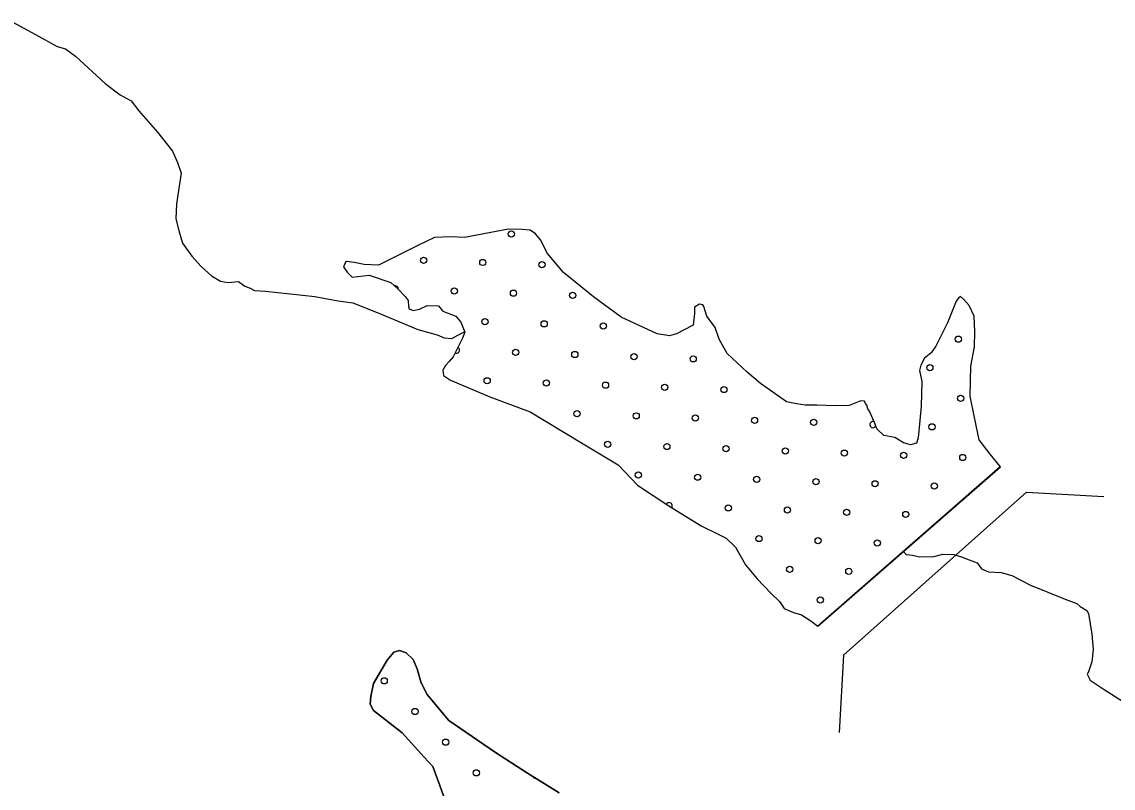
# Model space of a CAD drawing. Extents: x 1551132 to 1791609, y 378168 to 563823.
# Drawn here: x 1608812 to 1612530, y 506524 to 509135 of the extents above; entities that cross this region are included whole.
import ezdxf

# ---------------------------------------------------------------- set-up
doc = ezdxf.new("R2010")
doc.units = 0
for name, color, linetype in [('DESIGN - SCRATCH - User 1', 7, 'Continuous'), ('DESIGN - TRAFFIC CONTROL PERMANENT - Pavement Marking Text', 7, 'Continuous'), ('DESIGN - TRANSPORTATION - Edge of Traveled Way', 7, 'Continuous'), ('DESIGN - TRANSPORTATION - Text', 7, 'Continuous')]:
    doc.layers.add(name, color=color, linetype=linetype)

msp = doc.modelspace()

# ---------------------------------------------------------------- linework, layer by layer
at = {"layer": 'DESIGN - SCRATCH - User 1'}
for points in [[(1611524.293, 507075.433), (1612146.062, 507619.098), (1612110.972, 507661.882), (1612074.006, 507710.717), (1612057.581, 507787.177), (1612043.065, 507859.587), (1612045.14, 507961.707), (1612058.456, 508027.533), (1612059.515, 508079.601), (1612056.573, 508131.744), (1612039.332, 508168.154), (1612021.774, 508188.546), (1612009.991, 508198.796), (1612003.883, 508192.913), (1611995.691, 508183.071), (1611966.234, 508109.552), (1611943.334, 508063.951), (1611926.668, 508030.242), (1611910.21, 508006.541), (1611887.877, 507988.966), (1611875.411, 507965.182), (1611871.052, 507947.248), (1611878.269, 507909.038), (1611876.56, 507824.936), (1611871.594, 507776.96), (1611866.386, 507716.975), (1611860.027, 507699.075), (1611839.936, 507693.483), (1611816.095, 507699.975), (1611786.513, 507718.617), (1611748.697, 507725.4), (1611725.181, 507747.918), (1611719.514, 507764.06), (1611700.44, 507808.519), (1611694.615, 507816.653), (1611690.865, 507828.745), (1611686.99, 507834.836), (1611683.157, 507842.928), (1611671.182, 507843.17), (1611630.916, 507827.97), (1611584.951, 507826.911), (1611521.052, 507828.219), (1611481.12, 507829.036), (1611451.254, 507833.653), (1611417.43, 507840.361), (1611389.839, 507858.954), (1611328.79, 507902.271), (1611283.633, 507941.256), (1611215.01, 508004.766), (1611188.027, 508053.392), (1611174.861, 508093.726), (1611145.686, 508132.385), (1611136.345, 508164.628), (1611132.478, 508170.72), (1611120.537, 508172.961), (1611104.362, 508163.278), (1611103.912, 508141.252), (1611099.104, 508101.285), (1611066.796, 508083.926), (1611042.589, 508072.401), (1611018.464, 508064.884), (1610976.657, 508071.75), (1610853.951, 508128.352), (1610759.487, 508198.395), (1610657.281, 508280.614), (1610602.666, 508345.841), (1610579.641, 508392.383), (1610562.075, 508412.776), (1610544.351, 508425.159), (1610516.435, 508427.734), (1610470.511, 508428.676), (1610320.097, 508399.709), (1610274.215, 508402.65), (1610218.225, 508399.792), (1610161.743, 508372.908), (1610027.596, 508306.314), (1609978.655, 508308.548), (1609944.84, 508315.256), (1609918.915, 508317.789), (1609914.882, 508315.864), (1609908.565, 508299.972), (1609920.182, 508281.705), (1609937.831, 508265.313), (1609995.897, 508272.138), (1610069.295, 508246.596), (1610094.803, 508224.037), (1610118.277, 508199.52), (1610127.977, 508185.295), (1610129.569, 508165.236), (1610131.402, 508157.185), (1610145.26, 508150.894), (1610167.343, 508156.444), (1610193.55, 508167.927), (1610231.483, 508167.152), (1610247.091, 508148.802), (1610290.698, 508131.885), (1610308.264, 508111.493), (1610321.547, 508077.167), (1610313.156, 508057.308), (1610281.906, 507993.84), (1610267.607, 507978.114)], [(1610267.607, 507978.114), (1610255.34, 507964.339), (1610247.024, 507948.488), (1610248.657, 507930.421), (1610272.298, 507913.913), (1610406.978, 507857.07), (1610543.784, 507806.185), (1610719.421, 507700.424), (1610843.76, 507625.764), (1610910.266, 507556.287), (1611016.714, 507486.002), (1611127.195, 507417.634), (1611182.577, 507390.45), (1611211.426, 507375.624), (1611243.583, 507345.132), (1611278.308, 507284.322), (1611317.307, 507237.454), (1611364.255, 507188.411), (1611393.638, 507159.769), (1611409.988, 507135.385), (1611440.829, 507122.743), (1611468.62, 507114.159), (1611500.161, 507093.484), (1611524.293, 507075.433)], [(1610261.498, 506462.1), (1610236.265, 506532.552), (1610212.957, 506596.962), (1610183.283, 506629.379), (1610108.11, 506712.431), (1610010.82, 506787.717), (1609999.054, 506809.901), (1610001.354, 506835.935), (1610009.862, 506879.936), (1610056.828, 506959.579), (1610079.177, 506987.38), (1610099.269, 506993.164), (1610121.21, 506984.897), (1610144.992, 506962.571), (1610158.65, 506930.345), (1610172.167, 506886.086), (1610191.716, 506843.768), (1610266.814, 506754.708), (1610425.802, 506644.63), (1610535.175, 506575.22), (1610642.564, 506507.843)]]:
    msp.add_lwpolyline(points, dxfattribs=at)
at = {"layer": 'DESIGN - TRAFFIC CONTROL PERMANENT - Pavement Marking Text'}
for centre in [(1610479.784, 508412.093), (1610479.784, 508412.093), (1610181.102, 508322.488), (1610181.102, 508322.488), (1610382.712, 508315.021), (1610382.712, 508315.021), (1610584.323, 508307.554), (1610584.323, 508307.554), (1610285.641, 508217.949), (1610285.641, 508217.949), (1610487.251, 508210.482), (1610487.251, 508210.482), (1610688.861, 508203.015), (1610688.861, 508203.015), (1610390.179, 508113.411), (1610390.179, 508113.411), (1610591.79, 508105.944), (1610591.79, 508105.944), (1610793.4, 508098.477), (1610793.4, 508098.477), (1612003.062, 508053.674), (1612003.062, 508053.674), (1610494.718, 508008.872), (1610494.718, 508008.872), (1610696.328, 508001.405), (1610696.328, 508001.405), (1610897.939, 507993.938), (1610897.939, 507993.938), (1611099.549, 507986.471), (1611099.549, 507986.471), (1611905.99, 507956.603), (1611905.99, 507956.603), (1610397.646, 507911.8), (1610397.646, 507911.8), (1610599.257, 507904.333), (1610599.257, 507904.333), (1610800.867, 507896.866), (1610800.867, 507896.866), (1611002.477, 507889.399), (1611002.477, 507889.399), (1611204.087, 507881.932), (1611204.087, 507881.932), (1612010.529, 507852.064), (1612010.529, 507852.064), (1610703.795, 507799.795), (1610703.795, 507799.795), (1610905.406, 507792.328), (1610905.406, 507792.328), (1611107.016, 507784.861), (1611107.016, 507784.861), (1611308.626, 507777.394), (1611308.626, 507777.394), (1611510.236, 507769.927), (1611510.236, 507769.927), (1611913.457, 507754.992), (1611913.457, 507754.992), (1610808.334, 507695.256), (1610808.334, 507695.256), (1611009.944, 507687.789), (1611009.944, 507687.789), (1611211.555, 507680.322), (1611211.555, 507680.322), (1611413.165, 507672.855), (1611413.165, 507672.855), (1611614.775, 507665.388), (1611614.775, 507665.388), (1611816.385, 507657.921), (1611816.385, 507657.921), (1612017.996, 507650.454), (1612017.996, 507650.454), (1610912.873, 507590.717), (1610912.873, 507590.717), (1611114.483, 507583.25), (1611114.483, 507583.25), (1611316.093, 507575.783), (1611316.093, 507575.783), (1611517.703, 507568.316), (1611517.703, 507568.316), (1611719.314, 507560.849), (1611719.314, 507560.849), (1611920.924, 507553.382), (1611920.924, 507553.382), (1611219.022, 507478.712), (1611219.022, 507478.712), (1611420.632, 507471.245), (1611420.632, 507471.245), (1611622.242, 507463.778), (1611622.242, 507463.778), (1611823.852, 507456.311), (1611823.852, 507456.311), (1611323.56, 507374.173), (1611323.56, 507374.173), (1611525.171, 507366.706), (1611525.171, 507366.706), (1611726.781, 507359.239), (1611726.781, 507359.239), (1611428.099, 507269.634), (1611428.099, 507269.634), (1611629.709, 507262.167), (1611629.709, 507262.167), (1611532.638, 507165.096), (1611532.638, 507165.096), (1610046.916, 506889.393), (1610046.916, 506889.393), (1610151.455, 506784.855), (1610151.455, 506784.855), (1610255.993, 506680.316), (1610255.993, 506680.316), (1610360.532, 506575.777), (1610360.532, 506575.777)]:
    msp.add_circle(centre, 10.56, dxfattribs=at)
for centre, start, end in [((1610084.03, 508225.416), 353.818743, 103.202861), ((1610293.108, 508016.339), 243.183327, 64.387791), ((1611711.847, 507762.459), 66.584154, 336.675839), ((1611017.411, 507486.179), 325.442703, 149.450069), ((1610562.142, 506568.31), 201.308391, 274.482415)]:
    msp.add_arc(centre, 10.56, start, end, dxfattribs=at)
at = {"layer": 'DESIGN - TRANSPORTATION - Edge of Traveled Way'}
for p, q in [((1612145.562, 507618.648), (1611524.293, 507075.433)), ((1612235.169, 507532.679), (1611612.158, 506976.931)), ((1612235.169, 507532.679), (1612498.762, 507517.629)), ((1611612.158, 506976.931), (1611597.116, 506713.332))]:
    msp.add_line(p, q, dxfattribs=at)
at = {"layer": 'DESIGN - TRANSPORTATION - Text'}
for points in [[(1608779.584, 509135.143), (1608859.216, 509092.134), (1608932.856, 509051.199), (1608960.805, 509042.858), (1608994.571, 509018.415), (1609095.668, 508925.046), (1609147.3, 508886.37), (1609185.125, 508865.887), (1609210.774, 508831.519), (1609274.039, 508758.625), (1609325.379, 508693.891), (1609342.971, 508655.606), (1609354.579, 508619.389), (1609348.071, 508575.362), (1609339.387, 508515.328), (1609336.787, 508463.235), (1609348.304, 508419.008), (1609359.895, 508380.782), (1609391.436, 508336.323), (1609423.094, 508301.88), (1609458.776, 508269.396), (1609488.609, 508251.013), (1609514.6, 508246.704), (1609550.691, 508250.304), (1609572.54, 508234.012), (1609590.498, 508227.795), (1609604.423, 508219.62), (1609642.447, 508217.178), (1609810.484, 508199.211), (1609890.432, 508184.261), (1609940.431, 508177.669), (1610028.163, 508142.585), (1610161.726, 508086.934), (1610227.608, 508068.133), (1610251.524, 508057.833), (1610277.54, 508055.533), (1610297.698, 508067.325), (1610320.797, 508079.1)], [(1611524.293, 507075.433), (1612146.062, 507619.098), (1612110.972, 507661.882), (1612074.006, 507710.717), (1612057.581, 507787.177), (1612043.065, 507859.587), (1612045.14, 507961.707), (1612058.456, 508027.533), (1612059.515, 508079.601), (1612056.573, 508131.744), (1612039.332, 508168.154), (1612021.774, 508188.546), (1612009.991, 508198.796), (1612003.883, 508192.913), (1611995.691, 508183.071), (1611966.234, 508109.552), (1611943.334, 508063.951), (1611926.668, 508030.242), (1611910.21, 508006.541), (1611887.877, 507988.966), (1611875.411, 507965.182), (1611871.052, 507947.248), (1611878.269, 507909.038), (1611876.56, 507824.936), (1611871.594, 507776.96), (1611866.386, 507716.975), (1611860.027, 507699.075), (1611839.936, 507693.483), (1611816.095, 507699.975), (1611786.513, 507718.617), (1611748.697, 507725.4), (1611725.181, 507747.918), (1611719.514, 507764.06), (1611700.44, 507808.519), (1611694.615, 507816.653), (1611690.865, 507828.745), (1611686.99, 507834.836), (1611683.157, 507842.928), (1611671.182, 507843.17), (1611630.916, 507827.97), (1611584.951, 507826.911), (1611521.052, 507828.219), (1611481.12, 507829.036), (1611451.254, 507833.653), (1611417.43, 507840.361), (1611389.839, 507858.954), (1611328.79, 507902.271), (1611283.633, 507941.256), (1611215.01, 508004.766), (1611188.027, 508053.392), (1611174.861, 508093.726), (1611145.686, 508132.385), (1611136.345, 508164.628), (1611132.478, 508170.72), (1611120.537, 508172.961), (1611104.362, 508163.278), (1611103.912, 508141.252), (1611099.104, 508101.285), (1611066.796, 508083.926), (1611042.589, 508072.401), (1611018.464, 508064.884), (1610976.657, 508071.75), (1610853.951, 508128.352), (1610759.487, 508198.395), (1610657.281, 508280.614), (1610602.666, 508345.841), (1610579.641, 508392.383), (1610562.075, 508412.776), (1610544.351, 508425.159), (1610516.435, 508427.734), (1610470.511, 508428.676), (1610320.097, 508399.709), (1610274.215, 508402.65), (1610218.225, 508399.792), (1610161.743, 508372.908), (1610027.596, 508306.314), (1609978.655, 508308.548), (1609944.84, 508315.256), (1609918.915, 508317.789), (1609914.882, 508315.864), (1609908.565, 508299.972), (1609920.182, 508281.705), (1609937.831, 508265.313), (1609995.897, 508272.138), (1610069.295, 508246.596), (1610094.803, 508224.037), (1610118.277, 508199.52), (1610127.977, 508185.295), (1610129.569, 508165.236), (1610131.402, 508157.185), (1610145.26, 508150.894), (1610167.343, 508156.444), (1610193.55, 508167.927), (1610231.483, 508167.152), (1610247.091, 508148.802), (1610290.698, 508131.885), (1610308.264, 508111.493), (1610321.547, 508077.167), (1610313.156, 508057.308), (1610281.906, 507993.84), (1610267.607, 507978.114)], [(1610267.607, 507978.114), (1610255.34, 507964.339), (1610247.024, 507948.488), (1610248.657, 507930.421), (1610272.298, 507913.913), (1610406.978, 507857.07), (1610543.784, 507806.185), (1610719.421, 507700.424), (1610843.76, 507625.764), (1610910.266, 507556.287), (1611016.714, 507486.002), (1611127.195, 507417.634), (1611182.577, 507390.45), (1611211.426, 507375.624), (1611243.583, 507345.132), (1611278.308, 507284.322), (1611317.307, 507237.454), (1611364.255, 507188.411), (1611393.638, 507159.769), (1611409.988, 507135.385), (1611440.829, 507122.743), (1611468.62, 507114.159), (1611500.161, 507093.484), (1611524.293, 507075.433)], [(1611815.637, 507330.173), (1611825.453, 507320.123), (1611845.453, 507317.89), (1611871.419, 507311.581), (1611919.509, 507313.031), (1611949.633, 507320.707), (1611987.683, 507320.265), (1612013.632, 507311.948), (1612039.548, 507301.631), (1612067.472, 507291.289), (1612081.264, 507271.08), (1612105.18, 507260.789), (1612149.22, 507258.272), (1612185.153, 507247.838), (1612248.868, 507215.037), (1612366.507, 507167.578), (1612406.398, 507153.086), (1612418.297, 507142.927), (1612440.172, 507128.644), (1612446.063, 507118.56), (1612457.288, 507048.267), (1612462.704, 506996.09), (1612458.221, 506954.047), (1612445.822, 506920.105), (1612441.722, 506912.138), (1612451.513, 506891.979), (1612499.212, 506859.362), (1612590.693, 506802.185)], [(1610642.564, 506507.843), (1610535.175, 506575.22), (1610425.802, 506644.63), (1610266.814, 506754.708), (1610191.716, 506843.768), (1610172.167, 506886.086), (1610158.65, 506930.345), (1610144.992, 506962.571), (1610121.21, 506984.897), (1610099.269, 506993.164), (1610079.177, 506987.38), (1610056.828, 506959.579), (1610009.862, 506879.936), (1610001.354, 506835.935), (1609999.054, 506809.901), (1610010.82, 506787.717), (1610108.11, 506712.431), (1610183.283, 506629.379), (1610212.957, 506596.962), (1610236.265, 506532.552), (1610261.498, 506462.1)]]:
    msp.add_lwpolyline(points, dxfattribs=at)

doc.saveas('drawing.dxf')
